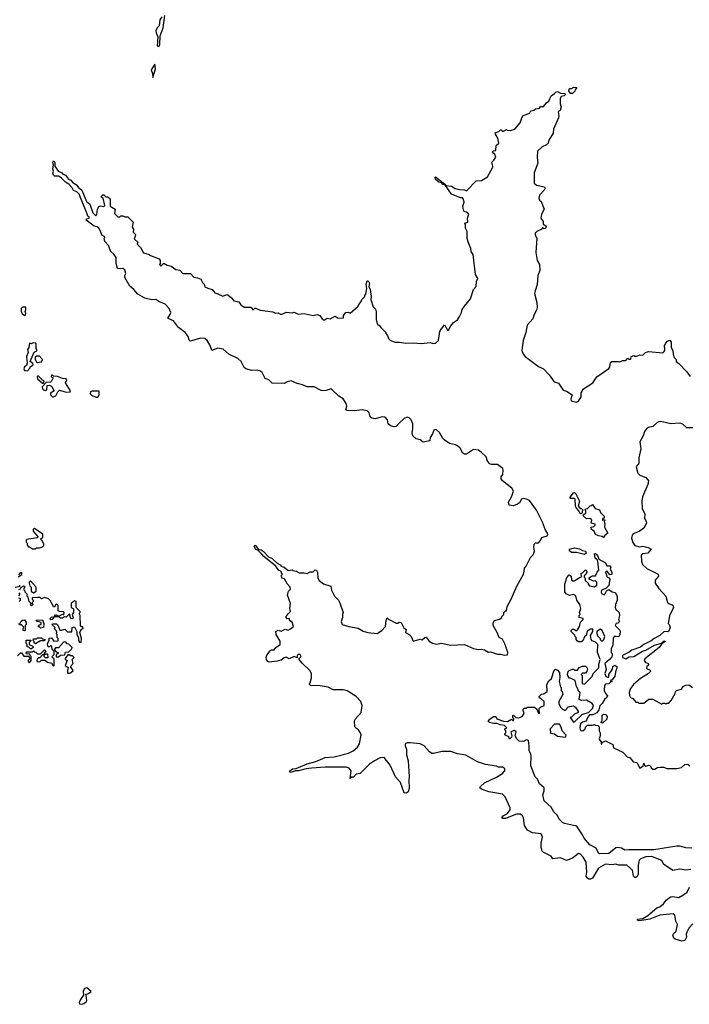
# Model space of a CAD drawing. Extents: x 2494106 to 2685573, y 758056 to 915185.
# Tile 327 of 507: x 2613786 to 2620470, y 869347 to 879165. Entities that reach past the tile are written whole.
import ezdxf

# ---------------------------------------------------------------- set-up
doc = ezdxf.new("R2010")
doc.units = 0

msp = doc.modelspace()

# ---------------------------------------------------------------- linework, layer by layer
at = {"layer": '0CON05XD'}
for points in [[(2615204, 879195), (2615185.9, 879164.1), (2615177.5, 879105), (2615157.5, 879085), (2615146.7, 879055), (2615148.8, 879035), (2615166.7, 878995), (2615157.5, 878905), (2615175, 878897.5)], [(2615175, 878897.5), (2615186.1, 878913.9), (2615187.6, 879002.4), (2615220, 879085), (2615234.4, 879205.6)], [(2615115, 878590), (2615141.2, 878675), (2615135, 878720), (2615100, 878665), (2615113, 878627), (2615115, 878590)], [(2617443.3, 873175), (2617455, 873200), (2617466.4, 873186.4), (2617545, 873147.5), (2617561.7, 873148.3), (2617575, 873157.5), (2617595, 873152.5), (2617621.2, 873101.2), (2617642.5, 873085), (2617637.5, 873055), (2617672.5, 873035), (2617692.5, 873015), (2617715, 872967.5), (2617785, 872986.7), (2617805, 872982.5), (2617830, 873005), (2617845, 873006.7), (2617875, 872967.5), (2617908.3, 872948.3), (2617945, 872937.5), (2617995, 872947.5), (2618085, 872927.5), (2618225, 872936.2), (2618315, 872896.2), (2618365, 872883.3), (2618395, 872887.5), (2618425, 872882.5), (2618465, 872857.5), (2618485, 872862.5), (2618555, 872837.5), (2618585, 872837.5), (2618625, 872827.5), (2618655, 872830), (2618660, 872855), (2618633.3, 872935), (2618606.4, 872986.4), (2618572.5, 873005), (2618553.6, 873053.6), (2618512.5, 873125), (2618510.7, 873149.3), (2618526.4, 873173.6), (2618575, 873187.5), (2618600, 873205), (2618600, 873215), (2618620, 873235), (2618620, 873255), (2618635, 873270), (2618645, 873270), (2618652.5, 873315), (2618691.2, 873385), (2618747.5, 873515), (2618813.3, 873635), (2618822.5, 873665), (2618823.3, 873695), (2618842.9, 873717.1), (2618885, 873801.2), (2618908.8, 873825), (2618918.8, 873845), (2618923.8, 873865), (2618916.7, 873905), (2618920, 873935), (2618935, 873950), (2618965, 873950), (2618985, 873970), (2618999.5, 874000.5), (2619051.4, 874018.6), (2619057, 874033), (2619053.3, 874045), (2619033.7, 874073.7), (2619003.2, 874155), (2618943.8, 874275), (2618875, 874370), (2618845, 874383.8), (2618810.7, 874389.3), (2618795, 874382.5), (2618775, 874347.5), (2618755.9, 874334.1), (2618715, 874318.8), (2618672.5, 874325), (2618666.7, 874355), (2618697.9, 874412.1), (2618714, 874465), (2618698, 874495), (2618606.2, 874565), (2618591.2, 874585), (2618593.3, 874605), (2618608.9, 874631.1), (2618612.5, 874675), (2618608.3, 874688.3), (2618555, 874730), (2618495, 874729.2), (2618480, 874735), (2618455, 874763.3), (2618443.5, 874805), (2618392.9, 874852.9), (2618365, 874872.1), (2618315, 874880), (2618245, 874831.2), (2618225, 874831.2), (2618210.9, 874840.9), (2618182.3, 874892.3), (2618155.8, 874915.8), (2618135, 874926), (2618075, 874938.8), (2618024.2, 874974.2), (2618009.2, 874989.2), (2617975, 875047.5), (2617947.5, 875075), (2617935, 875078.8), (2617919.3, 875070.7), (2617905.7, 875034.3), (2617882.3, 874997.7), (2617880, 874965), (2617815, 874952.5), (2617785, 874976.2), (2617745, 874986), (2617711.2, 875015), (2617704.1, 875045.9), (2617711.7, 875088.3), (2617710, 875135), (2617694.4, 875174.4), (2617674.2, 875194.2), (2617655, 875200), (2617625, 875188), (2617570.5, 875139.5), (2617545, 875107.5), (2617523.6, 875103.6), (2617487.5, 875115), (2617462.5, 875135), (2617456.2, 875175), (2617435, 875200), (2617405, 875204.2), (2617335, 875185.7), (2617301.7, 875191.7), (2617285, 875203.3), (2617273.6, 875243.6), (2617253.8, 875263.8), (2617204.4, 875275.6), (2617123.6, 875263.6), (2617055, 875266.7), (2617042, 875275), (2617050.7, 875310.7), (2617045, 875338.8), (2617015, 875384.2), (2616971.7, 875411.7), (2616895, 875483.8), (2616845, 875466.7), (2616813.6, 875463.6), (2616795, 875467.5), (2616725, 875504), (2616655, 875504), (2616610, 875525), (2616555, 875535.7), (2616495, 875562.5), (2616455, 875553.8), (2616425, 875538.8), (2616305, 875542), (2616272.5, 875575), (2616235, 875586.7), (2616206.4, 875646.4), (2616191.4, 875661.4), (2616155, 875671.5), (2616105, 875667.9), (2616043.9, 875683.9), (2616027.7, 875697.7), (2615997.9, 875757.9), (2615964, 875785), (2615875, 875831.1), (2615818.3, 875878.3), (2615765, 875889.5), (2615705, 875867.5), (2615688.6, 875915), (2615659.2, 875965), (2615635, 875987.5), (2615595, 875988.9), (2615489.3, 875959.3), (2615477.7, 875967.7), (2615466.3, 876006.3), (2615438.6, 876045), (2615372.2, 876095), (2615322, 876162), (2615270, 876185), (2615266.7, 876195), (2615288.8, 876225), (2615294, 876245), (2615277.8, 876285), (2615238.1, 876328.1), (2615175, 876355.4), (2615145, 876375.8), (2615105, 876371.5), (2615035, 876389.4), (2614965, 876429.2), (2614924.5, 876474.5), (2614885, 876507.5), (2614834.3, 876595), (2614836.2, 876615), (2614846.7, 876635), (2614835, 876670), (2614815, 876682.5), (2614775, 876680), (2614762.5, 876685), (2614750, 876735), (2614750, 876795), (2614725, 876827.5), (2614695, 876852.5), (2614673.6, 876913.6), (2614635, 876952.5), (2614630, 876985), (2614637, 876993), (2614635, 877000), (2614605, 877017.5), (2614594, 877055), (2614575, 877086.2), (2614558.1, 877098.1), (2614530, 877105), (2614450, 877165), (2614451.7, 877178.3), (2614480, 877185), (2614480, 877195), (2614466.2, 877206.2), (2614455, 877236.7), (2614380, 877425), (2614357.3, 877447.3), (2614322.4, 877462.4), (2614309.1, 877489.1), (2614276.9, 877525), (2614245, 877545.5), (2614199.6, 877589.6), (2614175, 877603.1), (2614135, 877605.7), (2614124.5, 877614.5), (2614117.1, 877635), (2614123.3, 877655), (2614116.7, 877676.7), (2614122.9, 877715), (2614118, 877745), (2614125, 877756.2), (2614135.6, 877745), (2614137.8, 877705), (2614171.4, 877655), (2614202.1, 877642.1), (2614216.2, 877625), (2614243.4, 877613.4), (2614275, 877576.2), (2614295.8, 877565.8), (2614314.5, 877544.5), (2614356, 877516), (2614370, 877495), (2614406.1, 877466.1), (2614453.1, 877353.1), (2614486.2, 877326.2), (2614515, 877240), (2614545, 877207.5), (2614557, 877223), (2614563, 877277), (2614577, 877303), (2614595, 877310), (2614625, 877302.5), (2614637, 877313), (2614620, 877385), (2614600, 877395), (2614615, 877420), (2614625, 877420), (2614645, 877400), (2614667, 877397), (2614688.3, 877378.3), (2614690, 877305), (2614740, 877275), (2614733.6, 877233.6), (2614765, 877200), (2614785, 877200), (2614795, 877210), (2614815, 877210), (2614835, 877200), (2614865, 877200), (2614920, 877145), (2614910, 877095), (2614922.5, 877075), (2614920, 877045), (2614941.7, 877021.7), (2614937, 876993), (2614930, 876985), (2614932.5, 876975), (2614967, 876947), (2614960, 876925), (2614993.6, 876893.6), (2615021.7, 876841.7), (2615080, 876825), (2615093, 876813), (2615179.3, 876779.3), (2615187.5, 876765), (2615190, 876735), (2615182.5, 876725), (2615195, 876710), (2615206.7, 876713.3), (2615210, 876725), (2615225, 876737.5), (2615258.3, 876718.3), (2615297, 876707), (2615345, 876672.5), (2615385, 876667.5), (2615415, 876632.5), (2615490, 876635), (2615525, 876597.5), (2615561.7, 876591.7), (2615595, 876577.5), (2615610, 876545), (2615627, 876527), (2615635, 876502.5), (2615665, 876486.7), (2615706.1, 876476.1), (2615735, 876440), (2615765, 876432.5), (2615815, 876407.5), (2615855, 876423.3), (2615865, 876420), (2615901.7, 876391.7), (2615925, 876362.5), (2615975, 876352.5), (2615995, 876320), (2616028.3, 876298.3), (2616095, 876300), (2616108.3, 876288.3), (2616115, 876270), (2616131.7, 876288.3), (2616145, 876290), (2616185, 876267.5), (2616311.7, 876251.7), (2616338.3, 876238.3), (2616365, 876242.5), (2616388.3, 876228.3), (2616405, 876227.5), (2616445, 876250), (2616505, 876242.5), (2616525, 876247.5), (2616565, 876227.5), (2616625, 876236.7), (2616715, 876216.7), (2616756.1, 876226.1), (2616782.5, 876215), (2616805, 876182.5), (2616825, 876170), (2616855, 876187.5), (2616885, 876183.3), (2616935, 876207.5), (2616965, 876190), (2617017, 876193), (2617017.5, 876215), (2617040, 876245), (2617065, 876247.5), (2617085, 876240), (2617165, 876310), (2617170, 876325), (2617196.1, 876353.9), (2617202.5, 876375), (2617230, 876405), (2617230, 876415), (2617241.7, 876428.3), (2617252.5, 876485), (2617244, 876525), (2617255, 876560), (2617265, 876560), (2617278.8, 876535), (2617272.5, 876505), (2617285.9, 876475.9), (2617293.3, 876405), (2617290, 876375), (2617313, 876303), (2617337, 876277), (2617343, 876253), (2617343.3, 876175), (2617352.5, 876145), (2617361.7, 876121.7), (2617375, 876120), (2617390, 876095), (2617440, 876045), (2617440, 876035), (2617457, 876017), (2617467.5, 875985), (2617487, 875967), (2617535, 875948), (2617578.3, 875948.3), (2617642, 875938), (2617715, 875941.4), (2617795, 875936.7), (2617885, 875946.7), (2617915, 875936), (2617935, 875938), (2617965.4, 875964.6), (2617980, 876055), (2617989.1, 876070.9), (2618025, 876122.5), (2618055, 876067.5), (2618065, 876067.5), (2618089.3, 876110.7), (2618117.5, 876145), (2618155, 876172.5), (2618177.5, 876205), (2618197.5, 876245), (2618203.3, 876275), (2618225, 876310), (2618285, 876380), (2618315.7, 876474.3), (2618343.8, 876505), (2618346.2, 876555), (2618360, 876585), (2618336.7, 876625), (2618312.3, 876822.3), (2618293.8, 876855), (2618290, 876885), (2618265, 876940), (2618253.9, 876983.9), (2618253, 877053), (2618237.5, 877085), (2618237.5, 877115), (2618230, 877135), (2618260, 877145), (2618257.5, 877185), (2618270, 877225), (2618255, 877242.5), (2618223.3, 877253.3), (2618216.1, 877266.1), (2618210, 877305), (2618223.3, 877345), (2618217.5, 877375), (2618207, 877387), (2618185, 877387.5), (2618097.5, 877425), (2618030, 877520), (2618005, 877520), (2617998.3, 877538.3), (2617970, 877545), (2617935, 877572.5), (2617932.5, 877595), (2617936.7, 877596.7), (2618030, 877525), (2618040, 877510), (2618096.2, 877506.2), (2618133, 877483), (2618175, 877471.2), (2618225, 877470), (2618245, 877457.5), (2618343, 877557), (2618395, 877560), (2618455, 877597.5), (2618507.5, 877695), (2618510, 877705), (2618497.5, 877745), (2618520, 877765), (2618537.5, 877795), (2618530, 877820), (2618503.8, 877845), (2618514.1, 877855.9), (2618538.8, 877861.2), (2618540.5, 877909.5), (2618570, 877935), (2618558.8, 877985), (2618534.4, 878024.4), (2618533.3, 878036.7), (2618568.8, 878051.2), (2618585, 878066.2), (2618595, 878066.7), (2618602.5, 878052.5), (2618615, 878052.5), (2618645, 878070), (2618653, 878063), (2618685, 878060), (2618730, 878075), (2618782.5, 878135), (2618797.5, 878185), (2618811.7, 878208.3), (2618878.3, 878231.7), (2618880, 878245), (2618890, 878255), (2618916.7, 878263.3), (2618935, 878277.5), (2618975, 878282.5), (2618985, 878300), (2619015, 878300), (2619043.6, 878336.4), (2619068.8, 878351.2), (2619090, 878405), (2619125, 878427.5), (2619136.7, 878443.3), (2619155, 878447.5), (2619183, 878433), (2619225, 878430), (2619230, 878425), (2619230, 878415), (2619220, 878405), (2619191.7, 878398.3), (2619182.5, 878375), (2619182.5, 878325), (2619192.5, 878295), (2619180, 878260), (2619162.5, 878245), (2619167.5, 878205), (2619163.3, 878186.7)], [(2619305, 878430), (2619285, 878430), (2619267.5, 878455), (2619269.3, 878470.7), (2619275, 878477.5), (2619295, 878477.5), (2619315, 878492.5), (2619348.3, 878488.3), (2619330, 878465), (2619328.3, 878451.7), (2619305, 878430)], [(2619163.3, 878186.7), (2619115.9, 878074.1), (2619110, 878035), (2619066.1, 877963.9), (2619060, 877935), (2619045, 877916.7), (2619001.7, 877898.3), (2618953.3, 877855), (2618950.8, 877795), (2618958.9, 877735), (2618921.7, 877638.3), (2618920, 877535), (2618946.1, 877516.1), (2619025, 877496.7), (2619030, 877485), (2619022.5, 877465), (2618973.9, 877416.1), (2618966.7, 877385), (2618973.9, 877363.9), (2618990.7, 877350.7), (2619020, 877275), (2618993, 877227), (2618987.5, 877185), (2619011.7, 877151.7), (2619011.7, 877121.7), (2619025, 877120), (2619040, 877105), (2619035, 877082.5), (2619020.7, 877080.7), (2619005, 877090), (2618997.5, 877075), (2618947.3, 877052.7), (2618932.5, 877035), (2618932.5, 877015), (2618946.7, 876985), (2618937.5, 876845), (2618952.5, 876765), (2618973.3, 876725), (2618977.5, 876665), (2618957, 876613), (2618951.2, 876525), (2618932.5, 876462.5), (2618926, 876435), (2618946.7, 876345), (2618950, 876295), (2618945, 876270), (2618920, 876225), (2618907.7, 876182.3), (2618851.2, 876118.8), (2618838.9, 876045), (2618812.3, 875965), (2618797.8, 875865), (2618810.3, 875830.3), (2618830, 875805), (2618965.6, 875705.6), (2619015, 875682), (2619072, 875625), (2619120, 875555), (2619165, 875540), (2619210.7, 875470.7), (2619245, 875460), (2619300, 875425), (2619287.5, 875385), (2619290, 875365), (2619345, 875350), (2619365, 875362.5), (2619390, 875405), (2619390, 875445), (2619415, 875482.5), (2619505.7, 875544.3), (2619546.1, 875603.9), (2619665, 875687.5), (2619676.2, 875705), (2619678.3, 875728.3), (2619683.3, 875745), (2619695, 875756.2), (2619765, 875757.5), (2619775, 875752.5), (2619803.6, 875766.4), (2619835, 875767.5), (2619855, 875790), (2619865, 875780), (2619885, 875780), (2619890, 875805), (2619915, 875817.5), (2619925, 875810), (2619945, 875810), (2619975, 875822.5), (2620005, 875820), (2620033, 875847), (2620063.6, 875856.4), (2620205, 875842.5), (2620220, 875855), (2620227, 875873), (2620223.3, 875915), (2620235, 875940), (2620250.7, 875959.3), (2620275, 875970), (2620289.3, 875949.3), (2620290, 875895), (2620307, 875867), (2620308.3, 875828.3), (2620320, 875795), (2620340, 875775), (2620340, 875755), (2620365, 875737.5), (2620446.7, 875655), (2620477, 875607)], [(2613835, 876216.7), (2613845, 876220), (2613849.2, 876235), (2613840, 876255), (2613847.5, 876275), (2613847, 876297), (2613813, 876297), (2613802.5, 876285), (2613802.5, 876255), (2613810, 876235), (2613835, 876216.7)], [(2613865, 875662.5), (2613890, 875695), (2613890, 875705), (2613920, 875725), (2613916.4, 875736.4), (2613890, 875755), (2613931.7, 875848.3), (2613957.5, 875862.5), (2613957, 875877), (2613950, 875885), (2613951.7, 875931.7), (2613941.7, 875941.7), (2613915, 875940), (2613905, 875932.5), (2613885, 875940), (2613877.5, 875895), (2613863, 875877), (2613872.5, 875845), (2613853.8, 875805), (2613861.7, 875738.3), (2613853, 875717), (2613833.3, 875705), (2613826.7, 875685), (2613835, 875667.5), (2613865, 875662.5)], [(2613965, 875747.5), (2614005, 875752.5), (2614012.5, 875775), (2613985, 875810), (2613955, 875810), (2613941.7, 875798.3), (2613942.5, 875775), (2613955, 875752.5), (2613965, 875747.5)], [(2614025, 875540), (2614030, 875565), (2614015, 875570), (2613975, 875610), (2613965, 875610), (2613960, 875605), (2613963.6, 875583.6), (2614015, 875540), (2614025, 875540)], [(2614125, 875403.3), (2614147.5, 875415), (2614167, 875453), (2614185, 875470), (2614249.3, 875449.3), (2614290, 875455), (2614292.5, 875465), (2614243, 875543), (2614257.5, 875575), (2614250, 875585), (2614215, 875587.5), (2614165, 875607.5), (2614125, 875610), (2614115, 875620), (2614105, 875620), (2614100, 875605), (2614120, 875595), (2614105, 875560), (2614095, 875550), (2614051.7, 875548.3), (2614010, 875505), (2614012.5, 875485), (2614025, 875472.5), (2614045, 875467.5), (2614057, 875473), (2614061.7, 875518.3), (2614085, 875520), (2614105, 875510), (2614130, 875465), (2614095, 875440), (2614092.5, 875425), (2614112.5, 875405), (2614125, 875403.3)], [(2614545, 875400), (2614565, 875402.5), (2614580, 875425), (2614580, 875455), (2614575, 875460), (2614505, 875460), (2614492.5, 875455), (2614490, 875435), (2614501.7, 875421.7), (2614545, 875400)], [(2620503.9, 875093.9), (2620466.2, 875096.2), (2620445, 875094), (2620405, 875131.2), (2620375, 875140.8), (2620285, 875135.5), (2620185, 875156.9), (2620165, 875155.6), (2620145, 875145.7), (2620105, 875107.1), (2620062.7, 875097.3), (2620043.3, 875085), (2620022.5, 875057.5), (2620010, 875015), (2619974.4, 874955.6), (2619987.1, 874885), (2619966.2, 874795), (2619966.1, 874743.9), (2619940, 874705), (2619955, 874642.5), (2619975, 874622.5), (2620035, 874600), (2620057.3, 874577.3), (2620061.2, 874565), (2620055, 874530), (2620003.6, 874406.4), (2619997.5, 874365), (2620000.7, 874290.7), (2620027.5, 874235), (2620021.2, 874195), (2620040, 874165), (2620044, 874145), (2620016.7, 874095), (2619968.3, 874061.7), (2619910.5, 874039.5), (2619898.8, 874025), (2619893.1, 873995), (2619905, 873952.5), (2619925, 873923.3), (2619975, 873909.4), (2620005.6, 873914.4), (2620060.3, 873900.3), (2620090, 873885), (2620056.2, 873845), (2620005, 873839.6), (2619990, 873825), (2619993.5, 873765), (2620003.2, 873733.2), (2620045, 873693.3), (2620160, 873635), (2620162.5, 873615), (2620130, 873575), (2620130, 873545), (2620164.2, 873494.2), (2620236.1, 873416.1), (2620253.6, 873353.6), (2620265, 873342.5), (2620305, 873326.7), (2620313.3, 873305), (2620270.7, 873219.3), (2620260, 873145), (2620270, 873135), (2620277.5, 873105), (2620265, 873067.5), (2620255, 873062.5), (2620220, 873065), (2620177, 873023), (2620117.5, 872995), (2620088.3, 872971.7), (2620017.5, 872935), (2619982.5, 872907.5), (2619895, 872878.8), (2619870.7, 872859.3), (2619803.8, 872825), (2619802.5, 872805), (2619835, 872792.5), (2619868.3, 872811.7), (2619915, 872816.2), (2620003, 872867), (2620035, 872876.7), (2620123, 872927), (2620191.7, 872948.3), (2620213, 872967), (2620225, 872970), (2620227.5, 872965), (2620192.5, 872937.5), (2620170, 872905), (2620025, 872790), (2620020, 872775), (2620033.6, 872753.6), (2620055, 872750), (2620061.7, 872741.7), (2620061.7, 872728.3), (2620047.5, 872715), (2620042.5, 872695), (2620079.3, 872679.3), (2620082.5, 872665), (2620063.3, 872645), (2619982.9, 872597.1), (2619912, 872535), (2619884.3, 872495.7), (2619871.2, 872455), (2619873.8, 872425), (2619882.5, 872405), (2619907.5, 872395), (2619935, 872360), (2619955, 872360), (2619965, 872350), (2620015, 872350), (2620065, 872390), (2620105, 872390), (2620195, 872340), (2620205, 872350), (2620225, 872350), (2620235, 872340), (2620245, 872350), (2620265, 872350), (2620290, 872375), (2620327.5, 872445), (2620332.5, 872465), (2620343.6, 872476.4), (2620391.7, 872488.3), (2620410, 872515), (2620435, 872527.5), (2620465, 872532.5), (2620501.2, 872505)], [(2619385, 874237.5), (2619377.5, 874245), (2619368.3, 874268.3), (2619342.5, 874295), (2619332.5, 874315), (2619330, 874385), (2619321.7, 874391.7), (2619285, 874390), (2619280, 874395), (2619280, 874405), (2619315, 874447.5), (2619325, 874450), (2619338.3, 874438.3), (2619372.5, 874365), (2619360, 874315), (2619381.7, 874291.7), (2619395, 874290), (2619410, 874275), (2619400, 874265), (2619401.7, 874248.3), (2619395, 874240), (2619385, 874237.5)], [(2619615, 874000), (2619601.7, 874011.7), (2619565, 874016.7), (2619535, 874032.5), (2619520, 874065), (2619495, 874082.5), (2619490, 874105), (2619518.3, 874111.7), (2619530, 874125), (2619530, 874135), (2619490, 874145), (2619497.5, 874175), (2619488.3, 874188.3), (2619475, 874192.5), (2619445, 874187.5), (2619412.5, 874215), (2619411.7, 874228.3), (2619437, 874243), (2619437.5, 874265), (2619430, 874285), (2619455, 874290), (2619481.7, 874318.3), (2619495, 874320), (2619505, 874330), (2619531.7, 874291.7), (2619575, 874277.5), (2619585, 874250), (2619620, 874215), (2619620, 874195), (2619605, 874190), (2619602.5, 874175), (2619605, 874170), (2619615, 874180), (2619630, 874175), (2619620, 874165), (2619626.2, 874135), (2619622.5, 874105), (2619657.5, 874045), (2619621.7, 874018.3), (2619615, 874000)], [(2613945, 873890), (2613955, 873900), (2613985, 873900), (2614015, 873910), (2614026.7, 873923.3), (2614027.5, 873935), (2614012.5, 873965), (2613992.5, 873985), (2614017.5, 874005), (2614017.5, 874035), (2613935, 874090), (2613922.5, 874085), (2613920, 874065), (2613970, 874005), (2613961.7, 873998.3), (2613858.3, 873981.7), (2613850, 873975), (2613850, 873955), (2613860, 873945), (2613860, 873925), (2613875, 873910), (2613885, 873910), (2613915, 873890), (2613945, 873890)], [(2620485, 870690.6), (2620435, 870684.4), (2620375, 870694.3), (2620305, 870682.5), (2620213.8, 870745), (2620198.6, 870775), (2620185, 870784.4), (2620095, 870821.3), (2620035, 870816.5), (2619982.5, 870797.5), (2619970, 870785), (2619958, 870735), (2619959.3, 870640.7), (2619949.3, 870620.7), (2619935, 870610), (2619925, 870610), (2619912.5, 870625), (2619902.5, 870685), (2619845, 870733.3), (2619765.5, 870735.5), (2619735, 870745.4), (2619695, 870736.4), (2619635, 870743.3), (2619565, 870705.6), (2619505, 870602.9), (2619485, 870594.3), (2619465.7, 870595.7), (2619449.2, 870609.2), (2619441.2, 870625), (2619448, 870665), (2619438.8, 870765), (2619411.2, 870815), (2619385, 870843.3), (2619365, 870850), (2619305, 870802.5), (2619245, 870780), (2619183, 870807), (2619108.3, 870798.3), (2619090, 870825), (2619010, 870865), (2619002.5, 870875), (2618991.7, 870911.7), (2618990, 870955), (2619006.2, 871013.8), (2618990, 871045), (2618905, 871057.5), (2618853.6, 871083.6), (2618825, 871130), (2618815.9, 871205.9), (2618805, 871227.5), (2618785, 871243.3), (2618745, 871243.3), (2618635, 871200), (2618605, 871200), (2618600, 871205), (2618611.2, 871225), (2618655, 871250), (2618683.3, 871285), (2618682.5, 871305), (2618632.5, 871415), (2618605, 871443.3), (2618470, 871465), (2618395, 871492.5), (2618380, 871505), (2618385, 871520), (2618424.2, 871555.8), (2618545, 871610), (2618605, 871647.5), (2618627.5, 871675), (2618630, 871695), (2618623, 871703), (2618605, 871712.5), (2618567, 871713), (2618545, 871721.2), (2618435, 871736.7), (2618355, 871763.3), (2618239.5, 871829.5), (2618155, 871845.8), (2618088.7, 871868.7), (2618002.7, 871867.3), (2617915, 871846.7), (2617899.3, 871849.3), (2617877.5, 871865), (2617825, 871922.5), (2617785, 871942.5), (2617684.6, 871955.4), (2617652.5, 871955), (2617633.6, 871945), (2617633.8, 871925), (2617648, 871888), (2617648.5, 871835), (2617663.1, 871775), (2617674.2, 871615), (2617668.8, 871585), (2617673, 871497), (2617662.5, 871465), (2617645, 871452.5), (2617622.5, 871455), (2617587.7, 871557.7), (2617536.7, 871615), (2617485, 871732.5), (2617425, 871806.7), (2617385, 871806), (2617326.7, 871775), (2617278.8, 871741.2), (2617185, 871647.5), (2617145, 871640), (2617117, 871613), (2617095, 871610), (2617085, 871600), (2617096.2, 871675), (2617075, 871700), (2617045, 871712.9), (2616835, 871712.5), (2616699.7, 871700.3), (2616645, 871694.4), (2616570, 871675), (2616536.2, 871673.8), (2616495, 871657.5), (2616480, 871665), (2616482.5, 871675), (2616510, 871695), (2616545, 871697.5), (2616654.5, 871745.5), (2616740.8, 871769.2), (2616835, 871806.7), (2616925, 871812.9), (2617068.9, 871851.1), (2617115.7, 871874.3), (2617159.3, 871910.7), (2617176.4, 871943.6), (2617193.6, 872033.6), (2617182.5, 872065), (2617167.5, 872085), (2617147, 872097), (2617132.5, 872115), (2617127.5, 872175), (2617137.5, 872195), (2617193.3, 872255), (2617203.8, 872325), (2617191.2, 872365), (2617145, 872416.2), (2617055, 872471.2), (2617015, 872483.8), (2616913.9, 872483.9), (2616865, 872510), (2616785, 872523.3), (2616690, 872525), (2616680, 872535), (2616680, 872545), (2616687, 872553), (2616698.3, 872601.7), (2616697.5, 872642.5), (2616685, 872672.5), (2616605, 872747.5), (2616577.5, 872785), (2616577.5, 872795), (2616595.7, 872815), (2616585, 872835.6), (2616564, 872835), (2616552.5, 872815), (2616560, 872805), (2616555, 872800), (2616525, 872813.3), (2616475, 872791.2), (2616445, 872808), (2616427.3, 872802.7), (2616395, 872778), (2616355, 872768.8), (2616275, 872758.8), (2616263.8, 872765), (2616251.2, 872785), (2616247.5, 872805), (2616253, 872827), (2616285, 872872.5), (2616295, 872882.5), (2616325, 872880), (2616344.1, 872905.9), (2616387.5, 872935), (2616387, 872967), (2616346.7, 873035), (2616342.5, 873065), (2616366.4, 873076.4), (2616395, 873066.7), (2616435, 873086.7), (2616465, 873077.5), (2616490.7, 873089.3), (2616520, 873115), (2616505.8, 873155.8), (2616480, 873175), (2616480, 873195), (2616455, 873190), (2616447.5, 873205), (2616447.5, 873215), (2616465, 873240), (2616490, 873265), (2616483.8, 873293.8), (2616490, 873345), (2616460, 873425), (2616470, 873465), (2616490, 873485), (2616487.5, 873505), (2616460, 873535), (2616428.3, 873588.3), (2616402.5, 873595), (2616400, 873625), (2616410, 873635), (2616400, 873645), (2616400, 873655), (2616385, 873670), (2616371.7, 873671.7), (2616342.5, 873715), (2616221.9, 873811.9), (2616204.1, 873834.1), (2616163.8, 873873.8), (2616143.2, 873883.2), (2616126.7, 873915), (2616137.5, 873925), (2616170.7, 873880.7), (2616195, 873878.8), (2616216, 873866), (2616269.5, 873809.5), (2616305, 873792), (2616355, 873746.2), (2616385, 873730), (2616396.4, 873716.4), (2616425, 873706.7), (2616465, 873672.5), (2616505, 873680), (2616513, 873673), (2616547, 873667), (2616575, 873650), (2616625, 873650), (2616655, 873642.5), (2616685, 873660), (2616715, 873660), (2616735, 873677.5), (2616750, 873675), (2616757.5, 873655), (2616763.3, 873595), (2616775, 873572.5), (2616819.3, 873539.3), (2616892.5, 873515), (2616897.5, 873475), (2616927.5, 873415), (2616967.5, 873375), (2616981.7, 873351.7), (2617016.2, 873255), (2617007, 873233), (2617007.5, 873205), (2616996.7, 873165), (2617005, 873133.3), (2617073.2, 873113.2), (2617165, 873098), (2617215, 873066), (2617260, 873055), (2617355, 873044.4), (2617402.5, 873075), (2617438.8, 873115), (2617443.3, 873175)], [(2619425, 873833.3), (2619345, 873852.5), (2619295, 873853.3), (2619275, 873867.5), (2619272.5, 873885), (2619325, 873898), (2619375, 873890), (2619403, 873873), (2619435, 873866.2), (2619440, 873845), (2619425, 873833.3)], [(2619470, 873585), (2619471.7, 873598.3), (2619485, 873610), (2619505, 873620), (2619535, 873620), (2619550, 873655), (2619567.5, 873675), (2619556.7, 873766.7), (2619550, 873780), (2619530, 873795), (2619525, 873840), (2619535, 873842.5), (2619545, 873833.3), (2619558, 873815), (2619567.5, 873785), (2619635, 873747.5), (2619645, 873720), (2619675, 873717.5), (2619687.5, 873705), (2619680, 873685), (2619696.7, 873655), (2619695, 873632.5), (2619675, 873630), (2619645, 873670), (2619632.5, 873657.5), (2619650, 873605), (2619665, 873600), (2619677, 873587), (2619666.4, 873523.6), (2619638.3, 873491.7), (2619595, 873477.5), (2619590, 873455), (2619595, 873442.5), (2619625, 873430), (2619641.7, 873468.3), (2619665, 873482.5), (2619699.3, 873459.3), (2619725, 873453.3), (2619743.9, 873433.9), (2619750.7, 873410.7), (2619750, 873375), (2619732.5, 873335), (2619730, 873305), (2619736.7, 873285), (2619768.8, 873255), (2619773.8, 873225), (2619763.3, 873185), (2619772.5, 873165), (2619755, 873147.5), (2619740, 873145), (2619730, 873125), (2619776.4, 873076.4), (2619780, 873065), (2619776.7, 873035), (2619765, 873010), (2619733, 873013), (2619725, 873020), (2619708.3, 873001.7), (2619707.5, 872925), (2619690, 872895), (2619690, 872855), (2619700, 872845), (2619700, 872825), (2619695, 872810), (2619672.5, 872785), (2619626.7, 872745), (2619638.8, 872685), (2619626.7, 872645), (2619637, 872617), (2619655, 872607.5), (2619665, 872610), (2619667.5, 872635), (2619701.7, 872688.3), (2619707.5, 872715), (2619725, 872730), (2619745, 872716.7), (2619747.5, 872695), (2619735.7, 872674.3), (2619725, 872617.5), (2619698.3, 872581.7), (2619680, 872575), (2619700, 872565), (2619681.7, 872558.3), (2619667, 872543), (2619635, 872537.5), (2619623, 872527), (2619620, 872475), (2619632.5, 872445), (2619651.7, 872421.7), (2619647.5, 872405), (2619624.2, 872385.8), (2619600, 872345), (2619578, 872322), (2619567, 872283), (2619546.4, 872253.6), (2619506, 872234), (2619475, 872233.3), (2619453.8, 872205), (2619439.3, 872170.7), (2619405, 872161.2), (2619384.2, 872145.8), (2619376.2, 872105), (2619385, 872077.5), (2619406.1, 872073.9), (2619430, 872095), (2619435, 872110), (2619455, 872130), (2619505, 872130), (2619525, 872137.5), (2619535, 872130), (2619558.3, 872128.3), (2619570, 872115), (2619570, 872075), (2619580, 872055), (2619580, 872025), (2619570, 871995), (2619573, 871983), (2619590, 871965), (2619590, 871945), (2619598.3, 871941.7), (2619601.7, 871958.3), (2619635, 871972.5), (2619705, 871937.5), (2619713.6, 871903.6), (2619805, 871862.5), (2619850, 871815), (2619880, 871805), (2619910, 871765), (2619946.4, 871756.4), (2619975, 871700), (2620010, 871725), (2620015, 871750), (2620021.7, 871731.7), (2620035, 871720), (2620065, 871730), (2620078.3, 871728.3), (2620087.5, 871705), (2620105, 871692.5), (2620125, 871692.5), (2620153, 871707), (2620185, 871712.5), (2620215, 871712.5), (2620245, 871697.5), (2620345, 871697.5), (2620391.7, 871708.3), (2620425, 871736.7), (2620455, 871742.5), (2620473.6, 871723.6)], [(2613771.7, 873608.3), (2613808.3, 873631.7), (2613808.3, 873648.3), (2613791.7, 873648.3), (2613775, 873630)], [(2620495, 870902.5), (2620435, 870906), (2620375, 870924), (2620345, 870923.8), (2620115, 870885.5), (2619865, 870888.6), (2619825, 870883.8), (2619793.2, 870903.2), (2619755, 870911.9), (2619735, 870905.7), (2619665, 870850), (2619577.7, 870847.7), (2619565, 870853.3), (2619539.2, 870905), (2619477.6, 870937.6), (2619419.4, 871005), (2619405, 871036.2), (2619351.2, 871115), (2619337.5, 871125), (2619315, 871128.6), (2619225, 871150), (2619205, 871161.2), (2619175, 871188), (2619151.7, 871231.7), (2619117.6, 871267.6), (2619091.7, 871311.7), (2619020, 871375), (2619009.2, 871435), (2619022.5, 871475), (2619021.2, 871505), (2618976.2, 871545), (2618955, 871592.5), (2618931.2, 871615), (2618886.9, 871725), (2618890, 871825), (2618886.7, 871845), (2618870, 871875), (2618872.5, 871925), (2618866.4, 871976.4), (2618845, 871982.5), (2618815, 871967.5), (2618771.7, 871971.7), (2618747.5, 871995), (2618733, 872023), (2618742.5, 872065), (2618725, 872076.7), (2618690, 872065), (2618700, 872025), (2618695, 872010), (2618675, 871990), (2618670, 872015), (2618630, 872035), (2618630, 872045), (2618640, 872055), (2618640, 872075), (2618630, 872085), (2618630, 872095), (2618650, 872105), (2618640, 872115), (2618625, 872126.2), (2618583.6, 872133.6), (2618547.7, 872147.7), (2618515, 872146.2), (2618476.1, 872156.1), (2618466.7, 872165), (2618466.7, 872175), (2618480.3, 872189.7), (2618515, 872216.7), (2618540, 872215), (2618550, 872195), (2618615, 872168.8), (2618655, 872166.2), (2618695, 872190), (2618715, 872170), (2618720, 872195), (2618710, 872205), (2618710, 872225), (2618715, 872230), (2618725, 872220), (2618738.3, 872208.3), (2618765, 872202.5), (2618800, 872215), (2618820, 872245), (2618810, 872275), (2618811.7, 872288.3), (2618821.7, 872298.3), (2618845, 872300), (2618855, 872310), (2618925, 872310), (2618948.3, 872288.3), (2618960, 872255), (2618965, 872250), (2618978.3, 872251.7), (2618970, 872265), (2618970, 872295), (2618985, 872310), (2619020, 872325), (2619020, 872365), (2618985, 872400), (2618975, 872400), (2618970, 872415), (2618995, 872440), (2619017, 872443), (2619050, 872465), (2619047.5, 872535), (2619067, 872573), (2619093.6, 872596.4), (2619122.3, 872677.7), (2619135, 872687.5), (2619155, 872677.5), (2619173.3, 872655), (2619177.5, 872605), (2619172.5, 872565), (2619183, 872513), (2619190, 872505), (2619190, 872475), (2619200, 872465), (2619207.5, 872435), (2619167.5, 872365), (2619167.5, 872345), (2619185, 872310), (2619205, 872290), (2619225, 872280), (2619235, 872280), (2619250, 872295), (2619255, 872310), (2619273, 872317), (2619315, 872322.5), (2619335, 872310), (2619360, 872265), (2619360, 872255), (2619325, 872240), (2619295, 872210), (2619280, 872205), (2619315, 872160), (2619325, 872162.5), (2619405, 872240), (2619462.5, 872255), (2619503.3, 872295), (2619513.3, 872325), (2619500, 872345), (2619445, 872380), (2619395, 872377.5), (2619370, 872385), (2619380, 872455), (2619360, 872475), (2619360, 872485), (2619342.5, 872515), (2619330, 872575), (2619285, 872600), (2619275, 872600), (2619260, 872615), (2619252.5, 872635), (2619260, 872665), (2619270, 872675), (2619305, 872690), (2619315, 872690), (2619325, 872680), (2619355, 872680), (2619370, 872705), (2619405, 872717.5), (2619435, 872720), (2619443, 872713), (2619453, 872693), (2619447.5, 872665), (2619435, 872650), (2619405, 872650), (2619390, 872635), (2619400, 872625), (2619400, 872545), (2619425, 872540), (2619500, 872615), (2619510, 872645), (2619567, 872703), (2619566.7, 872735), (2619578.8, 872785), (2619552.5, 872855), (2619556, 872935), (2619535, 872956.7), (2619501.7, 872971.7), (2619490, 872985), (2619482.5, 873025), (2619506.7, 873065), (2619507, 873087), (2619483, 873087), (2619451.7, 873068.3), (2619440, 873025), (2619425, 873010), (2619408.3, 872971.7), (2619395, 872960), (2619365, 872960), (2619351.7, 872971.7), (2619340, 872985), (2619340, 873005), (2619330, 873015), (2619328.3, 873028.3), (2619290, 873065), (2619290, 873075), (2619303.6, 873086.4), (2619317, 873087), (2619345, 873070), (2619355, 873080), (2619373.3, 873115), (2619383, 873157), (2619410, 873185), (2619410, 873195), (2619370, 873205), (2619370, 873225), (2619380, 873235), (2619372.5, 873255), (2619387.5, 873295), (2619376.7, 873335), (2619347.5, 873375), (2619338.3, 873418.3), (2619315, 873432.5), (2619275, 873422.5), (2619240.7, 873440.7), (2619228.3, 873458.3), (2619226.7, 873535), (2619248.3, 873601.7), (2619271.7, 873628.3), (2619290, 873615), (2619295, 873580), (2619308.3, 873568.3), (2619321.7, 873568.3), (2619365, 873597.5), (2619398.3, 873611.7), (2619390, 873625), (2619390, 873645), (2619405, 873650), (2619435, 873680), (2619447, 873667), (2619447.5, 873655), (2619438.3, 873631.7), (2619421.7, 873618.3), (2619420, 873605), (2619430, 873595), (2619431.7, 873571.7), (2619460, 873545), (2619460, 873535), (2619475, 873520), (2619525, 873510), (2619547.5, 873525), (2619547, 873557), (2619535, 873570), (2619515, 873567.5), (2619470, 873585)], [(2613925, 873450), (2613950, 873465), (2613950, 873505), (2613895, 873570), (2613880, 873555), (2613880, 873545), (2613888.3, 873518.3), (2613900, 873505), (2613900, 873465), (2613925, 873450)], [(2613740, 873505), (2613790, 873515), (2613780, 873525)], [(2613765, 872820), (2613795, 872850), (2613805, 872850), (2613828.3, 872818.3), (2613878.3, 872818.3), (2613880, 872805), (2613890, 872795), (2613870, 872775), (2613870, 872765), (2613885, 872752.5), (2613902.5, 872775), (2613900, 872815), (2613890, 872825), (2613888.3, 872838.3), (2613855, 872840), (2613850, 872845), (2613855, 872860), (2613915, 872860), (2613925, 872870), (2613931.7, 872861.7), (2613948.3, 872858.3), (2613965, 872840), (2613995, 872840), (2614035, 872880), (2614050, 872865), (2614031.7, 872848.3), (2614030, 872830), (2614045, 872840), (2614065, 872840), (2614068.3, 872801.7), (2614045, 872800), (2614030, 872815), (2614030, 872830), (2614015, 872830), (2613988.3, 872801.7), (2613975, 872800), (2613961.7, 872788.3), (2613957.5, 872775), (2613962.5, 872765), (2613987, 872763), (2614005, 872780), (2614037, 872777), (2614065, 872760), (2614107, 872747), (2614110, 872735), (2614125, 872720), (2614130, 872725), (2614130, 872795), (2614115, 872800), (2614110, 872815), (2614130, 872835), (2614130, 872865), (2614110, 872885), (2614108.3, 872918.3), (2614095, 872920), (2614085, 872910), (2614075, 872910), (2614068.3, 872918.3), (2614062.5, 872945), (2614080, 872975), (2614081.7, 872998.3), (2614105, 873000), (2614128.3, 872968.3), (2614170, 872970), (2614170, 872995), (2614160, 873005), (2614160, 873035), (2614152.5, 873042.5), (2614157, 873057), (2614150, 873075), (2614130, 873095), (2614140, 873105), (2614111.7, 873131.7), (2614115, 873140), (2614155, 873140), (2614168.3, 873128.3), (2614187.5, 873077.5), (2614205, 873076.2), (2614236.4, 873086.4), (2614265, 873060), (2614308.3, 873061.7), (2614310, 873105), (2614335, 873110), (2614357.5, 873065), (2614357.5, 873035), (2614373.3, 873005), (2614372.5, 872975), (2614385, 872957.5), (2614400, 872955), (2614403, 872993), (2614387.5, 873055), (2614400, 873085), (2614420, 873095), (2614415, 873110), (2614401.7, 873111.7), (2614393, 873123), (2614390, 873225), (2614380, 873245), (2614390, 873255), (2614390, 873265), (2614350, 873305), (2614350, 873365), (2614335, 873370), (2614300, 873345), (2614300, 873305), (2614320, 873295), (2614322.5, 873285), (2614322.5, 873255), (2614310, 873235), (2614320, 873205), (2614315, 873190), (2614305, 873190), (2614292.5, 873205), (2614285, 873240), (2614251.7, 873208.3), (2614235, 873210), (2614215, 873197.5), (2614195, 873197.5), (2614175, 873210), (2614130, 873210), (2614110, 873185), (2614095, 873180), (2614090, 873195), (2614103, 873207), (2614130, 873210), (2614145, 873230), (2614155, 873230), (2614165, 873220), (2614185, 873220), (2614213, 873237), (2614228.3, 873231.7), (2614230, 873255), (2614225, 873260), (2614182.5, 873262.5), (2614171.7, 873271.7), (2614170, 873325), (2614155, 873340), (2614141.7, 873328.3), (2614138.3, 873311.7), (2614125, 873310), (2614108.3, 873348.3), (2614100, 873355), (2614098.3, 873368.3), (2614075, 873390), (2614035, 873402.5), (2614005, 873390), (2613991.7, 873401.7), (2613965, 873402.5), (2613911.7, 873398.3), (2613910, 873385), (2613920, 873375), (2613920, 873365), (2613910, 873355), (2613910, 873345), (2613920, 873335), (2613905, 873320), (2613892.5, 873335), (2613900, 873345), (2613880, 873365), (2613870, 873405), (2613860, 873415), (2613860, 873435), (2613840, 873455), (2613840, 873465), (2613830, 873475), (2613830, 873495), (2613840, 873505), (2613825, 873517.5), (2613795, 873500), (2613790, 873485), (2613775, 873480)], [(2613778.3, 873448.3), (2613787, 873437), (2613775, 873420)], [(2613775, 873400), (2613790, 873395), (2613790, 873375), (2613780, 873365)], [(2613775, 873140), (2613788.3, 873141.7), (2613801.7, 873168.3), (2613813, 873177), (2613835, 873180), (2613850, 873155), (2613850, 873135), (2613840, 873125), (2613840, 873075), (2613835, 873070), (2613820, 873075), (2613820, 873095), (2613828.3, 873108.3), (2613805, 873130), (2613785, 873130)], [(2613998.3, 873098.3), (2613985, 873110), (2613971.7, 873111.7), (2613985, 873130), (2614000, 873135), (2614000, 873155), (2613960, 873165), (2613950, 873175), (2613955, 873180), (2614018.3, 873178.3), (2614020, 873155), (2614027.5, 873145), (2614025, 873102.5), (2613998.3, 873098.3)], [(2619605, 872970), (2619616.7, 872983.3), (2619627.5, 873015), (2619600, 873075), (2619585, 873087.5), (2619547.5, 873065), (2619546.7, 873045), (2619555, 873020), (2619580, 872995), (2619580, 872985), (2619595, 872970), (2619605, 872970)], [(2613905, 872890), (2613895, 872890), (2613878.3, 872908.3), (2613861.7, 872911.7), (2613860, 872935), (2613850, 872945), (2613851.7, 872978.3), (2613898.3, 872978.3), (2613898.3, 872971.7), (2613880, 872955), (2613880, 872935), (2613918.3, 872918.3), (2613920, 872905), (2613905, 872890)], [(2613945, 872940), (2613931.7, 872951.7), (2613930, 872965), (2613920, 872975), (2613925, 872990), (2613955, 872990), (2613965, 873000), (2614005, 873000), (2614015, 872990), (2614040, 872985), (2614035, 872970), (2613995, 872970), (2613945, 872940)], [(2614151.7, 872811.7), (2614175, 872812.5), (2614195, 872827.5), (2614238.3, 872831.7), (2614243.3, 872856.7), (2614278.3, 872861.7), (2614308.3, 872891.7), (2614310, 872905), (2614278.3, 872938.3), (2614261.7, 872941.7), (2614248.3, 872958.3), (2614235, 872962.5), (2614225, 872957.5), (2614175, 872900), (2614145, 872900), (2614130, 872885), (2614151.7, 872861.7), (2614170, 872855), (2614170, 872845), (2614150, 872835), (2614151.7, 872811.7)], [(2614285, 872647.5), (2614295, 872652.5), (2614320, 872675), (2614292.5, 872715), (2614320, 872745), (2614310, 872785), (2614330, 872805), (2614315, 872820), (2614295, 872820), (2614281.7, 872831.7), (2614268.3, 872831.7), (2614240, 872795), (2614240, 872785), (2614260, 872775), (2614240, 872725), (2614270, 872705), (2614263, 872673), (2614265, 872650), (2614285, 872647.5)], [(2619605, 872150), (2619590, 872155), (2619590, 872165), (2619600, 872175), (2619600, 872225), (2619615, 872240), (2619635, 872237.5), (2619650, 872215), (2619645, 872190), (2619605, 872150)], [(2619235, 872010), (2619241.7, 872031.7), (2619200, 872075), (2619191.7, 872111.7), (2619175, 872140), (2619125, 872140), (2619080, 872095), (2619085, 872050), (2619125, 872042.5), (2619155, 872020), (2619235, 872010)], [(2620505, 870147.5), (2620465, 870106.7), (2620444, 870065), (2620438, 870045), (2620441.2, 870015), (2620425, 869984), (2620395, 869975.7), (2620327.1, 869997.1), (2620314.4, 870005), (2620306.7, 870035), (2620316.7, 870055), (2620338, 870075), (2620353.6, 870143.6), (2620336.1, 870176.1), (2620324, 870235), (2620309.7, 870249.7), (2620175, 870235.6), (2620075, 870196.2), (2620015, 870184.2), (2619965, 870179.2), (2619954, 870185), (2619954.2, 870195), (2620005, 870203.3), (2620056.9, 870233.1), (2620145, 870310), (2620175, 870317.5), (2620213, 870347), (2620240, 870385), (2620281.7, 870418.3), (2620305, 870423.3), (2620365, 870413.3), (2620405, 870433.8), (2620450, 870465), (2620472.5, 870515)], [(2614405, 869346.7), (2614425, 869353.3), (2614449.3, 869370.7), (2614456.4, 869383.6), (2614450, 869435), (2614441.7, 869448.3), (2614465, 869450), (2614500, 869475), (2614455, 869510), (2614432.5, 869505), (2614420, 869475), (2614421.7, 869438.3), (2614392, 869395), (2614380, 869365), (2614385, 869352.5), (2614405, 869346.7)]]:
    msp.add_lwpolyline(points, dxfattribs=at)

doc.saveas('drawing.dxf')
